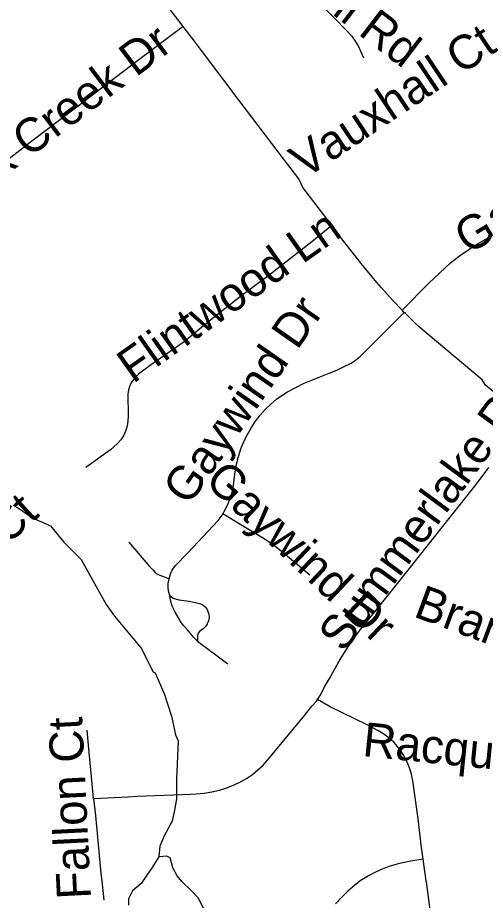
# Model space of a CAD drawing. Extents: x 1383679 to 1536984, y 460658 to 651027.
# Drawn here: x 1461906 to 1463211, y 505012 to 507474 of the extents above; entities that cross this region are included whole.
import ezdxf

# ---------------------------------------------------------------- set-up
doc = ezdxf.new("R2010")
doc.units = 0
for name, color, linetype in [('Exist Hydrographic Misc Water Feature', 7, 'Continuous'), ('Exist Road Non-System Type 51', 7, 'Continuous'), ('Exist Road Non-System Type 51 Label', 7, 'Continuous')]:
    doc.layers.add(name, color=color, linetype=linetype)

msp = doc.modelspace()

# ---------------------------------------------------------------- linework, layer by layer
at = {"layer": 'Exist Hydrographic Misc Water Feature'}
for points in [[(1461894.7, 506114.6), (1461950, 506077.5), (1461997.6, 506056.5), (1462035.2, 506010.5), (1462083.8, 505962.7), (1462153.3, 505837.2), (1462176.7, 505804.7), (1462251, 505715.2), (1462284.6, 505648.9), (1462289.7, 505646.4), (1462316.4, 505585.8), (1462335.3, 505525.5), (1462346.2, 505473.2), (1462353.8, 505457.1), (1462349.6, 505349.4)], [(1462349.6, 505349.4), (1462349, 505294.7), (1462343.6, 505263.5), (1462337.2, 505232.9), (1462315.5, 505191.5), (1462302.6, 505163), (1462300, 505132.7)], [(1462300, 505132.7), (1462281.5, 505103.6), (1462267, 505081.7), (1462250.6, 505058.2), (1462226.3, 505038.2), (1462215.8, 505016.3), (1462215.5, 504998.2)], [(1462429.3, 504980.7), (1462410, 505018.9), (1462390.3, 505039), (1462364.7, 505064.1), (1462351.1, 505080), (1462339.5, 505102.4), (1462331.9, 505130.4), (1462322.1, 505134.7), (1462300, 505132.7)]]:
    msp.add_lwpolyline(points, dxfattribs=at)
at = {"layer": 'Exist Road Non-System Type 51'}
for p, q in [((1462984.8, 506652), (1462979.2, 506657.8)), ((1462408.4, 505734.7), (1462492.5, 505671.8))]:
    msp.add_line(p, q, dxfattribs=at)
for points in [[(1462368.2, 507449.6), (1462300.8, 507537.8), (1462150.9, 507736), (1462075, 507836), (1462009.6, 507922.2)], [(1462666.1, 507602.9), (1462746.4, 507517.5), (1462826.9, 507435.1), (1462838.2, 507422.3), (1462848.3, 507408.5), (1462857, 507393.8), (1462864.1, 507379), (1462871.2, 507362.3)], [(1462368.2, 507449.6), (1462244, 507356.1), (1462136, 507273.5), (1462075, 507227.3), (1462025.8, 507190), (1461945.7, 507129.3), (1461853.1, 507058), (1461700, 506942.6), (1461689.1, 506934), (1461624.2, 506882.2), (1461578, 506850), (1461562.8, 506832.2), (1461546.4, 506800.8)], [(1462782.8, 506894.2), (1462753.7, 506932.7), (1462702.2, 507000.5), (1462690.3, 507024.3), (1462650.3, 507077), (1462524.6, 507242.6), (1462424.5, 507375.5), (1462402.3, 507405), (1462368.2, 507449.6)], [(1462979.2, 506657.8), (1463053.7, 506733.2), (1463113.7, 506790.5), (1463139, 506809.9), (1463164.8, 506827.7), (1463178.3, 506836.3), (1463258, 506882.5), (1463392.9, 506961.8), (1463548.6, 507051.3), (1463620.5, 507091.5), (1463636.3, 507100.6), (1463647.6, 507108.4)], [(1462782.8, 506894.2), (1462727.1, 506848.9), (1462608, 506755.7), (1462528.4, 506695.8), (1462440.5, 506627.4), (1462370.4, 506570.1), (1462279.8, 506506.4), (1462244.5, 506480.2), (1462240.4, 506476.8), (1462232, 506468.3), (1462224.8, 506458.4), (1462219.2, 506447.7), (1462215.2, 506436.2), (1462213.6, 506424.1), (1462214.3, 506362.1), (1462214.3, 506362.1), (1462214.3, 506362.1), (1462213.6, 506348.5), (1462211.5, 506335.3), (1462207.9, 506322.4), (1462202.1, 506309.6), (1462194.1, 506296.7), (1462184, 506285), (1462165.5, 506268.9), (1462096.8, 506219)], [(1462979.2, 506657.8), (1462954.2, 506683.8), (1462921.4, 506720.1), (1462908.3, 506735.2), (1462864.5, 506788.5), (1462797.2, 506875.2), (1462782.8, 506894.2)], [(1462479, 506090.2), (1462486.5, 506103), (1462494.7, 506120.2), (1462501.3, 506138), (1462506.3, 506155.8), (1462512.7, 506207.1), (1462516.7, 506228.8), (1462522.2, 506250.2), (1462529.2, 506271.2), (1462537.6, 506291.6), (1462547.3, 506311.4), (1462558.5, 506330.5), (1462570.2, 506348.3), (1462583.1, 506365.1), (1462597.1, 506380.9), (1462612.3, 506395.7), (1462628.5, 506409.4), (1462645.7, 506421.9), (1462659, 506430.3), (1462705.7, 506454.6), (1462775, 506482), (1462796.4, 506490.4), (1462817.5, 506500.6), (1462836.6, 506510.7), (1462848.4, 506518.7), (1462862.5, 506529.9), (1462903.5, 506570.7), (1462984.8, 506652)], [(1463301.5, 506375.4), (1463285.6, 506387.5), (1463211.7, 506449), (1463202.3, 506463.3), (1463023.1, 506614.5), (1462988.1, 506648.6), (1462984.8, 506652)], [(1462743.1, 505572.3), (1462751.7, 505585.6), (1462762.6, 505607), (1462776.2, 505630.7), (1462804.5, 505680.6), (1462824.8, 505713.3), (1462846.4, 505745), (1462862.4, 505766.9), (1462906.1, 505821.6), (1462988.2, 505923.6), (1463066.3, 506022.3), (1463113, 506080.4), (1463178.4, 506162.1), (1463201.9, 506193.7), (1463220.6, 506219.4)], [(1462329, 505908.8), (1462333.1, 505922.1), (1462337.7, 505932.8), (1462346, 505944.8), (1462380.9, 505981), (1462465.6, 506070.9), (1462476.8, 506086.6), (1462479, 506090.2)], [(1462721.6, 505918.6), (1462641.8, 505985.8), (1462616, 506005), (1462589.4, 506022.7), (1462529, 506059.5), (1462479, 506090.2)], [(1462216.2, 506010.7), (1462274.1, 505943.4), (1462283.1, 505933.3), (1462290.2, 505926.5), (1462298.3, 505921), (1462307.2, 505916.9), (1462308.1, 505916.6), (1462329, 505908.8)], [(1462330.5, 505862.2), (1462327.5, 505874.2), (1462326.2, 505884.6), (1462326.5, 505895.2), (1462329, 505908.8)], [(1462330.5, 505862.2), (1462340.2, 505854.9), (1462356.2, 505850.1), (1462385.1, 505846.2), (1462414.5, 505839.7), (1462422.6, 505835.9), (1462429.5, 505830.1), (1462434.6, 505822.8), (1462436.7, 505817.8), (1462439.8, 505810.4), (1462440.4, 505800.4), (1462438.8, 505791.2), (1462435.4, 505783.2), (1462434.8, 505782.3), (1462430.4, 505775.5), (1462423.6, 505769.2), (1462415, 505763), (1462409.3, 505755.9), (1462408.3, 505748), (1462408.4, 505734.7)], [(1462408.4, 505734.7), (1462397.6, 505745.2), (1462388.1, 505755.8), (1462379.7, 505766.2), (1462370.1, 505777.2), (1462362.9, 505787.1), (1462356.1, 505798.1), (1462346.1, 505815.7), (1462337.6, 505832.8), (1462332.3, 505848.8), (1462330.5, 505862.2)], [(1462118.3, 505296.1), (1462214.5, 505300.9), (1462240.1, 505302.3), (1462389.7, 505307.9), (1462404.4, 505308.5), (1462426.4, 505310.5), (1462448.2, 505314.1), (1462469.6, 505319.2), (1462490.2, 505325.6), (1462510.2, 505333.5), (1462528, 505342.1), (1462545.1, 505352), (1462561.4, 505363.2), (1462576.8, 505375.6), (1462591.2, 505389.2), (1462604.5, 505403.8), (1462617.1, 505419.9), (1462703.1, 505523), (1462727.3, 505553), (1462739.7, 505567.1), (1462743.1, 505572.3)], [(1463037.9, 505126.6), (1463033.3, 505159.1), (1463023.4, 505239.4), (1463008.8, 505345.3), (1463005, 505363.9), (1462999.6, 505381.6), (1462992.5, 505399), (1462983.3, 505415.7), (1462973.2, 505431.2), (1462961.2, 505446.2), (1462955.7, 505452.5), (1462942.4, 505464.5), (1462927.5, 505475.5), (1462911.1, 505485.5), (1462895.6, 505494.2), (1462881.5, 505501.4), (1462777.9, 505551.9), (1462743.1, 505572.3)], [(1462118.3, 505296.1), (1462112.1, 505356.4), (1462103.9, 505444.4), (1462099.8, 505486.6)], [(1462118.3, 505296.1), (1462123.3, 505248.1), (1462138.3, 505086.4), (1462141.5, 505066), (1462146.7, 505012.6)], [(1463037.9, 505126.6), (1463003, 505121), (1462972, 505114.1), (1462967.6, 505113.1), (1462945.9, 505106.9), (1462924.7, 505099.3), (1462904.2, 505090.3), (1462885, 505080.2), (1462866.5, 505068.8), (1462862, 505066), (1462861.1, 505065.4), (1462846.3, 505053.4), (1462827.6, 505037.2), (1462809.4, 505019.2), (1462792.9, 505002)], [(1463202.6, 503862), (1463196, 503911.4), (1463183.6, 504009.9), (1463171.1, 504107.1), (1463155, 504229.2), (1463134.6, 504383.8), (1463115.4, 504532.3), (1463097.1, 504673.4), (1463081.6, 504794.4), (1463066.1, 504913.9), (1463046.8, 505063.5), (1463046.4, 505066), (1463037.9, 505126.6)]]:
    msp.add_lwpolyline(points, dxfattribs=at)

# ---------------------------------------------------------------- texts
at = {"layer": 'Exist Road Non-System Type 51 Label'}
for s, rotation, p in [('Mirabell Rd', 322.5617, (1462472.5, 507721)), ('Vauxhall Ct', 33.6899, (1462707.9, 507023.2)), ('Rock Creek Dr', 37.065, (1461678.6, 506885.7)), ('Gaywind Dr', 31.0796, (1463162.7, 506811.8)), ('Flintwood Ln', 35.2569, (1462228, 506451.3)), ('Gaywind Dr', 55.1681, (1462383.7, 506109.8)), ('Summerlake Rd', 53.6844, (1462815.7, 505700.3)), ('Gaywind Dr', 316.6037, (1462424.7, 506177.9)), ('Newgate Ct', 42.3579, (1461479.6, 505638.5)), ('Brandon Wood Ct', 339.6535, (1463007.4, 505804.3)), ('Fallon Ct', 92.8264, (1462111.2, 505017)), ('Racquet Wood Ct', 354.1918, (1462866.3, 505414.4))]:
    msp.add_text(s, height=95, rotation=rotation, dxfattribs=at).set_placement(p)

doc.saveas('drawing.dxf')
